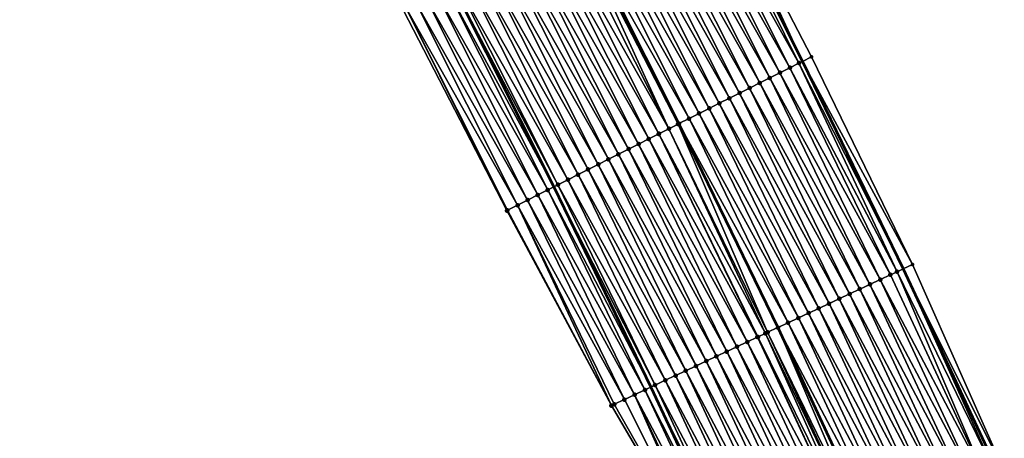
# Model space of a CAD drawing. Header units: feet. Extents: x 2017353 to 2024169, y 808050 to 818690.
# Tile 272 of 305: x 2023252 to 2023340, y 813294 to 813331. Entities that reach past the tile are written whole.
import ezdxf

# ---------------------------------------------------------------- set-up
doc = ezdxf.new("R2010")
doc.units = ezdxf.units.FT
doc.header["$MEASUREMENT"] = 0
for name, color, linetype, lineweight in [('EP_Travel Lane', 172, 'Continuous', 53), ('SB-Road Shots', 141, 'Continuous', 100), ('SB-Road X-Section', 40, 'Continuous', 13), ('STRIPING', 60, 'Continuous', 53)]:
    doc.layers.add(name, color=color, linetype=linetype, lineweight=lineweight)
doc.layers.add('I-77-MM15-17_SB-Surface-BORDER', color=7, linetype='Continuous')
doc.layers.add('I-77-MM15-17_SB-Surface-TIN', color=7, linetype='Continuous')

msp = doc.modelspace()

# ---------------------------------------------------------------- linework, layer by layer
at = {"layer": 'EP_Travel Lane'}
for points in [[(2023194.421320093, 813555.3463802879, 318.4628187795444), (2023204.926228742, 813538.3413243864, 319.1687769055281), (2023215.282699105, 813521.2431331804, 319.8780506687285), (2023225.639466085, 813504.1444522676, 320.570867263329), (2023236.072333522, 813486.3501624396, 321.2628985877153), (2023245.948912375, 813468.9706157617, 321.899223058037), (2023255.877018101, 813451.4877409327, 322.4517125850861), (2023265.601964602, 813434.0233073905, 323.0995910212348), (2023275.32635841, 813416.5598663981, 323.7814858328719), (2023284.996142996, 813398.7343607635, 324.4486668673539), (2023294.310590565, 813381.0468244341, 325.0806575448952), (2023303.782176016, 813363.0608933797, 325.6756898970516), (2023312.75653109, 813345.1961410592, 326.2347188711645), (2023321.727080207, 813327.3305454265, 326.8261094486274), (2023330.645212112, 813308.9822243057, 327.400423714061), (2023339.098520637, 813290.8643386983, 327.9331827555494)], [(2023172.605150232, 813541.5694023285, 316.789546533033), (2023183.240155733, 813524.6466224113, 317.5083899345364), (2023193.875144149, 813507.7238696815, 318.2281564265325), (2023204.510088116, 813490.8011876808, 318.950324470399), (2023214.519554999, 813474.0385810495, 319.6215915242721), (2023224.395998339, 813456.6592728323, 320.2667917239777), (2023234.23411146, 813439.3474132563, 320.8573212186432), (2023243.77939069, 813421.7814770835, 321.4731240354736), (2023253.323518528, 813404.2156502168, 322.1085871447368), (2023262.782014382, 813386.8548633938, 322.7273836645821), (2023272.360482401, 813369.3090435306, 323.3940357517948), (2023281.790622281, 813351.9644593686, 324.0317943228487), (2023290.761042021, 813334.0991214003, 324.6329661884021), (2023299.731297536, 813316.2341105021, 325.2465529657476), (2023308.326727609, 813298.5220692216, 325.8202696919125), (2023316.799522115, 813280.4137656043, 326.3695184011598)]]:
    msp.add_polyline3d(points, dxfattribs=at)
at = {"layer": 'I-77-MM15-17_SB-Surface-BORDER', "color": 3, "linetype": 'Continuous', "lineweight": -3}
for points in [[(2023194.975082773, 813555.6961595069, 318.5071512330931), (2023205.189514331, 813538.5075337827, 319.1876011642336), (2023216.363663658, 813521.9255594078, 319.9559401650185), (2023227.14517695, 813505.0951388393, 320.6821071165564), (2023237.925304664, 813487.4085238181, 321.4009052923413), (2023248.819575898, 813470.610404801, 322.117313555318), (2023257.663590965, 813452.4901330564, 322.5894861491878), (2023268.593012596, 813435.7017305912, 323.3364311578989), (2023277.667020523, 813417.8725349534, 323.946135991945), (2023286.990578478, 813399.801081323, 324.6073126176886), (2023295.189289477, 813381.516258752, 325.1360678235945), (2023303.901929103, 813363.1212285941, 325.6819302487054), (2023313.322156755, 813345.4811914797, 326.2663508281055), (2023322.535660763, 813327.7381463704, 326.8747219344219), (2023331.463154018, 813309.3654182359, 327.4530750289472), (2023339.589621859, 813291.094323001, 327.9617861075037)], [(2023314.964779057, 813279.5530789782, 326.2132212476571), (2023304.826834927, 813296.879440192, 325.4947947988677), (2023295.584083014, 813314.1388998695, 324.8570908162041), (2023286.391785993, 813331.8907367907, 324.1924437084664), (2023277.307402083, 813349.6979351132, 323.5634766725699), (2023268.470525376, 813367.2261032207, 323.0197145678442), (2023259.0826294, 813384.8757449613, 322.419388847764), (2023250.543173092, 813402.6569965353, 321.9285396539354), (2023240.801150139, 813420.1120523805, 321.2846650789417), (2023231.059458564, 813437.5665144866, 320.6204311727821), (2023220.365971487, 813454.3573939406, 319.9652684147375), (2023210.486504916, 813471.7348286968, 319.3157163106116), (2023201.429257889, 813488.8555674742, 318.7124100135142), (2023191.640980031, 813506.312825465, 318.0528373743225), (2023181.852581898, 813523.7702748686, 317.3997637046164), (2023171.551339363, 813540.9040270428, 316.7113860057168)]]:
    msp.add_polyline3d(points, dxfattribs=at)
at = {"layer": 'I-77-MM15-17_SB-Surface-TIN', "color": 128, "linetype": 'Continuous', "lineweight": -3}
for points in [[(2023321.414746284, 813327.1730996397, 326.8073316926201), (2023312.545967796, 813345.090026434, 326.2229433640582), (2023311.653023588, 813344.6398561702, 326.1679834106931)], [(2023312.545967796, 813345.090026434, 326.2229433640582), (2023321.727080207, 813327.3305454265, 326.8261094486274), (2023312.75653109, 813345.1961410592, 326.2347188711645)], [(2023321.414746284, 813327.1730996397, 326.8073316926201), (2023321.727080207, 813327.3305454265, 326.8261094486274), (2023312.545967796, 813345.090026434, 326.2229433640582)], [(2023313.322156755, 813345.4811914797, 326.2663508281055), (2023312.75653109, 813345.1961410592, 326.2347188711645), (2023321.727080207, 813327.3305454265, 326.8261094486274)], [(2023322.535660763, 813327.7381463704, 326.8747219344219), (2023313.322156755, 813345.4811914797, 326.2663508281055), (2023321.727080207, 813327.3305454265, 326.8261094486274)], [(2023319.730669, 813326.3239351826, 326.6990968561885), (2023310.760126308, 813344.1895924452, 326.1094762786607), (2023309.867208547, 813343.7393695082, 326.0525172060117)], [(2023320.62357906, 813326.7741734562, 326.7566378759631), (2023311.653023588, 813344.6398561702, 326.1679834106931), (2023310.760126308, 813344.1895924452, 326.1094762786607)], [(2023319.730669, 813326.3239351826, 326.6990968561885), (2023320.62357906, 813326.7741734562, 326.7566378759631), (2023310.760126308, 813344.1895924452, 326.1094762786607)], [(2023320.62357906, 813326.7741734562, 326.7566378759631), (2023321.414746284, 813327.1730996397, 326.8073316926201), (2023311.653023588, 813344.6398561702, 326.1679834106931)], [(2023317.944792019, 813325.42357188, 326.5883128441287), (2023308.974242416, 813343.2892429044, 325.9992143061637), (2023308.081233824, 813342.8392008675, 325.9491210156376)], [(2023318.837743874, 813325.8737269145, 326.6426946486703), (2023309.867208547, 813343.7393695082, 326.0525172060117), (2023308.974242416, 813343.2892429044, 325.9992143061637)], [(2023317.944792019, 813325.42357188, 326.5883128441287), (2023318.837743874, 813325.8737269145, 326.6426946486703), (2023308.974242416, 813343.2892429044, 325.9992143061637)], [(2023318.837743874, 813325.8737269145, 326.6426946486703), (2023319.730669, 813326.3239351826, 326.6990968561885), (2023309.867208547, 813343.7393695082, 326.0525172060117)], [(2023316.158798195, 813324.5234412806, 326.4863607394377), (2023307.188196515, 813342.3892160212, 325.9011983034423), (2023306.295188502, 813341.9391728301, 325.8510612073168)], [(2023317.051808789, 813324.9734793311, 326.5363025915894), (2023308.081233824, 813342.8392008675, 325.9491210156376), (2023307.188196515, 813342.3892160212, 325.9011983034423)], [(2023316.158798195, 813324.5234412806, 326.4863607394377), (2023317.051808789, 813324.9734793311, 326.5363025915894), (2023307.188196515, 813342.3892160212, 325.9011983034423)], [(2023317.051808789, 813324.9734793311, 326.5363025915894), (2023317.944792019, 813325.42357188, 326.5883128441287), (2023308.081233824, 813342.8392008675, 325.9491210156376)], [(2023314.372819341, 813323.6232808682, 326.3832771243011), (2023305.402212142, 813341.4890666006, 325.798531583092), (2023304.509315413, 813341.0388017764, 325.7399827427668)], [(2023315.265798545, 813324.0733814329, 326.4355916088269), (2023306.295188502, 813341.9391728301, 325.8510612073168), (2023305.402212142, 813341.4890666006, 325.798531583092)], [(2023314.372819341, 813323.6232808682, 326.3832771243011), (2023315.265798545, 813324.0733814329, 326.4355916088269), (2023305.402212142, 813341.4890666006, 325.798531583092)], [(2023315.265798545, 813324.0733814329, 326.4355916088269), (2023316.158798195, 813324.5234412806, 326.4863607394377), (2023306.295188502, 813341.9391728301, 325.8510612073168)], [(2023312.586880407, 813322.7230409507, 326.2771760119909), (2023303.616436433, 813340.5885016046, 325.6800923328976), (2023302.723509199, 813340.1382975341, 325.6238492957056)], [(2023313.479850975, 813323.1731587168, 326.3301433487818), (2023304.509315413, 813341.0388017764, 325.7399827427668), (2023303.616436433, 813340.5885016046, 325.6800923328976)], [(2023312.586880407, 813322.7230409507, 326.2771760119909), (2023313.479850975, 813323.1731587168, 326.3301433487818), (2023303.616436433, 813340.5885016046, 325.6800923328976)], [(2023313.479850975, 813323.1731587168, 326.3301433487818), (2023314.372819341, 813323.6232808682, 326.3832771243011), (2023304.509315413, 813341.0388017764, 325.7399827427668)], [(2023309.908328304, 813321.3719714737, 326.0910925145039), (2023301.573060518, 813339.5579627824, 325.5425588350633), (2023300.937910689, 813339.2373796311, 325.4920159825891)], [(2023310.725447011, 813321.7843714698, 326.1552230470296), (2023301.821426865, 813339.6832882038, 325.5612898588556), (2023301.573060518, 813339.5579627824, 325.5425588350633)], [(2023309.908328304, 813321.3719714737, 326.0910925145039), (2023310.725447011, 813321.7843714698, 326.1552230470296), (2023301.573060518, 813339.5579627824, 325.5425588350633)], [(2023310.801076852, 813321.8225314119, 326.1608418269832), (2023301.830656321, 813339.6879453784, 325.5619859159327), (2023301.821426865, 813339.6832882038, 325.5612898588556)], [(2023310.801076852, 813321.8225314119, 326.1608418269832), (2023301.821426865, 813339.6832882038, 325.5612898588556), (2023310.791877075, 813321.817889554, 326.1601583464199)], [(2023310.725447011, 813321.7843714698, 326.1552230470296), (2023310.791877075, 813321.817889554, 326.1601583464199), (2023301.821426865, 813339.6832882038, 325.5612898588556)], [(2023311.693930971, 813322.2728810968, 326.2226112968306), (2023302.723509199, 813340.1382975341, 325.6238492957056), (2023301.830656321, 813339.6879453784, 325.5619859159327)], [(2023310.801076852, 813321.8225314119, 326.1608418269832), (2023311.693930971, 813322.2728810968, 326.2226112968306), (2023301.830656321, 813339.6879453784, 325.5619859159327)], [(2023311.693930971, 813322.2728810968, 326.2226112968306), (2023312.586880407, 813322.7230409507, 326.2771760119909), (2023302.723509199, 813340.1382975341, 325.6238492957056)], [(2023309.015637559, 813320.9212964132, 326.0169739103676), (2023300.045232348, 813338.7866798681, 325.4169596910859), (2023299.152617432, 813338.3358537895, 325.3371092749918)], [(2023309.026649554, 813320.9268568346, 326.0179189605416), (2023300.061760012, 813338.7950263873, 325.4184085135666), (2023300.045232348, 813338.7866798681, 325.4169596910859)], [(2023309.015637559, 813320.9212964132, 326.0169739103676), (2023309.026649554, 813320.9268568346, 326.0179189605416), (2023300.045232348, 813338.7866798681, 325.4169596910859)], [(2023309.908328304, 813321.3719714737, 326.0910925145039), (2023300.937910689, 813339.2373796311, 325.4920159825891), (2023300.061760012, 813338.7950263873, 325.4184085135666)], [(2023309.026649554, 813320.9268568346, 326.0179189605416), (2023309.908328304, 813321.3719714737, 326.0910925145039), (2023300.061760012, 813338.7950263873, 325.4184085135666)], [(2023307.230349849, 813320.0197595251, 325.8616482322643), (2023298.259997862, 813337.8850369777, 325.2576105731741), (2023297.367299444, 813337.4343772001, 325.1840718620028)], [(2023308.122994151, 813320.4705270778, 325.9392772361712), (2023299.152617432, 813338.3358537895, 325.3371092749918), (2023298.259997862, 813337.8850369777, 325.2576105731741)], [(2023307.230349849, 813320.0197595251, 325.8616482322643), (2023308.122994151, 813320.4705270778, 325.9392772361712), (2023298.259997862, 813337.8850369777, 325.2576105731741)], [(2023308.122994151, 813320.4705270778, 325.9392772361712), (2023309.015637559, 813320.9212964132, 326.0169739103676), (2023299.152617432, 813338.3358537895, 325.3371092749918)], [(2023305.444883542, 813319.1185783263, 325.719822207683), (2023296.474549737, 813336.98381957, 325.1144100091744), (2023295.581792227, 813336.5332774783, 325.0453378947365)], [(2023306.337656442, 813319.5690897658, 325.7877308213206), (2023297.367299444, 813337.4343772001, 325.1840718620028), (2023296.474549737, 813336.98381957, 325.1144100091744)], [(2023305.444883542, 813319.1185783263, 325.719822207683), (2023306.337656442, 813319.5690897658, 325.7877308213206), (2023296.474549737, 813336.98381957, 325.1144100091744)], [(2023306.337656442, 813319.5690897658, 325.7877308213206), (2023307.230349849, 813320.0197595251, 325.8616482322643), (2023297.367299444, 813337.4343772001, 325.1840718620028)], [(2023303.659341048, 813318.2175488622, 325.5837550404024), (2023294.689047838, 813336.0827092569, 324.9752740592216), (2023293.796312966, 813335.6321220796, 324.9044907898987)], [(2023304.552092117, 813318.6681037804, 325.6533138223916), (2023295.581792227, 813336.5332774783, 325.0453378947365), (2023294.689047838, 813336.0827092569, 324.9752740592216)], [(2023303.659341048, 813318.2175488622, 325.5837550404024), (2023304.552092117, 813318.6681037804, 325.6533138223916), (2023294.689047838, 813336.0827092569, 324.9752740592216)], [(2023304.552092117, 813318.6681037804, 325.6533138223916), (2023305.444883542, 813319.1185783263, 325.719822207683), (2023295.581792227, 813336.5332774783, 325.0453378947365)], [(2023301.873935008, 813317.3162476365, 325.4373735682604), (2023292.903603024, 813335.1814852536, 324.8318231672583), (2023292.010982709, 813334.7306699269, 324.7523808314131)], [(2023302.766616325, 813317.7669414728, 325.5122047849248), (2023293.796312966, 813335.6321220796, 324.9044907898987), (2023292.903603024, 813335.1814852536, 324.8318231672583)], [(2023301.873935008, 813317.3162476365, 325.4373735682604), (2023302.766616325, 813317.7669414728, 325.5122047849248), (2023292.903603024, 813335.1814852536, 324.8318231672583)], [(2023302.766616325, 813317.7669414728, 325.5122047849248), (2023303.659341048, 813318.2175488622, 325.5837550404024), (2023293.796312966, 813335.6321220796, 324.9044907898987)], [(2023300.088682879, 813316.4146398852, 325.279358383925), (2023291.118430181, 813334.2797195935, 324.6678145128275), (2023290.761042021, 813334.0991214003, 324.6329661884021)], [(2023300.981292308, 813316.8654768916, 325.3596234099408), (2023292.010982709, 813334.7306699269, 324.7523808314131), (2023291.118430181, 813334.2797195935, 324.6678145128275)], [(2023300.088682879, 813316.4146398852, 325.279358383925), (2023300.981292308, 813316.8654768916, 325.3596234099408), (2023291.118430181, 813334.2797195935, 324.6678145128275)], [(2023300.981292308, 813316.8654768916, 325.3596234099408), (2023301.873935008, 813317.3162476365, 325.4373735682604), (2023292.010982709, 813334.7306699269, 324.7523808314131)], [(2023298.303509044, 813315.5128762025, 325.1154250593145), (2023289.33338316, 813333.3777033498, 324.4942953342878), (2023288.440862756, 813332.926689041, 324.4073009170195)], [(2023299.196095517, 813315.9637589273, 325.1974252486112), (2023290.225910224, 813333.828704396, 324.5807863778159), (2023289.33338316, 813333.3777033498, 324.4942953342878)], [(2023298.303509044, 813315.5128762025, 325.1154250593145), (2023299.196095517, 813315.9637589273, 325.1974252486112), (2023289.33338316, 813333.3777033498, 324.4942953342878)], [(2023290.225910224, 813333.828704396, 324.5807863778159), (2023299.731297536, 813316.2341105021, 325.2465529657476), (2023290.761042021, 813334.0991214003, 324.6329661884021)], [(2023299.196095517, 813315.9637589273, 325.1974252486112), (2023299.731297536, 813316.2341105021, 325.2465529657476), (2023290.225910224, 813333.828704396, 324.5807863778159)], [(2023300.088682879, 813316.4146398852, 325.279358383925), (2023290.761042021, 813334.0991214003, 324.6329661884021), (2023299.731297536, 813316.2341105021, 325.2465529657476)], [(2023297.410931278, 813315.0619761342, 325.0327666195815), (2023288.440862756, 813332.926689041, 324.4073009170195), (2023287.548391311, 813332.4755772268, 324.3166058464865)], [(2023297.410931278, 813315.0619761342, 325.0327666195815), (2023298.303509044, 813315.5128762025, 325.1154250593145), (2023288.440862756, 813332.926689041, 324.4073009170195)], [(2023295.584083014, 813314.1388998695, 324.8570908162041), (2023286.655987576, 813332.0243305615, 324.2207926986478), (2023286.391785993, 813331.8907367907, 324.1924437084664)], [(2023296.518378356, 813314.6110265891, 324.9482303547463), (2023287.548391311, 813332.4755772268, 324.3166058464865), (2023286.655987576, 813332.0243305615, 324.2207926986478)], [(2023295.625858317, 813314.1600115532, 324.8612085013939), (2023286.655987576, 813332.0243305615, 324.2207926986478), (2023295.584083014, 813314.1388998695, 324.8570908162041)], [(2023295.625858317, 813314.1600115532, 324.8612085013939), (2023296.518378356, 813314.6110265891, 324.9482303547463), (2023286.655987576, 813332.0243305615, 324.2207926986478)], [(2023296.518378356, 813314.6110265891, 324.9482303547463), (2023297.410931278, 813315.0619761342, 325.0327666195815), (2023287.548391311, 813332.4755772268, 324.3166058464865)], [(2023321.414746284, 813327.1730996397, 326.8073316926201), (2023330.645212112, 813308.9822243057, 327.400423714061), (2023321.727080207, 813327.3305454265, 326.8261094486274)], [(2023331.463154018, 813309.3654182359, 327.4530750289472), (2023322.535660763, 813327.7381463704, 326.8747219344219), (2023321.727080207, 813327.3305454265, 326.8261094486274)], [(2023331.463154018, 813309.3654182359, 327.4530750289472), (2023321.727080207, 813327.3305454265, 326.8261094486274), (2023330.645212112, 813308.9822243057, 327.400423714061)], [(2023329.515901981, 813308.4531345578, 327.3269120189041), (2023320.62357906, 813326.7741734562, 326.7566378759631), (2023319.730669, 813326.3239351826, 326.6990968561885)], [(2023330.095258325, 813308.7245789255, 327.3650229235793), (2023321.414746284, 813327.1730996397, 326.8073316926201), (2023320.62357906, 813326.7741734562, 326.7566378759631)], [(2023329.515901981, 813308.4531345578, 327.3269120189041), (2023330.095258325, 813308.7245789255, 327.3650229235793), (2023320.62357906, 813326.7741734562, 326.7566378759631)], [(2023330.095258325, 813308.7245789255, 327.3650229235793), (2023330.645212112, 813308.9822243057, 327.400423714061), (2023321.414746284, 813327.1730996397, 326.8073316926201)], [(2023327.704810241, 813307.6046318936, 327.2092409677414), (2023318.837743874, 813325.8737269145, 326.6426946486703), (2023317.944792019, 813325.42357188, 326.5883128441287)], [(2023328.610375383, 813308.0288419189, 327.2663854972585), (2023319.730669, 813326.3239351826, 326.6990968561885), (2023318.837743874, 813325.8737269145, 326.6426946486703)], [(2023327.704810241, 813307.6046318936, 327.2092409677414), (2023328.610375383, 813308.0288419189, 327.2663854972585), (2023318.837743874, 813325.8737269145, 326.6426946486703)], [(2023328.610375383, 813308.0288419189, 327.2663854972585), (2023329.515901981, 813308.4531345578, 327.3269120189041), (2023319.730669, 813326.3239351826, 326.6990968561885)], [(2023325.893537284, 813306.7565176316, 327.1074700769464), (2023317.051808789, 813324.9734793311, 326.5363025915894), (2023316.158798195, 813324.5234412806, 326.4863607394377)], [(2023326.799188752, 813307.1805426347, 327.1570402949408), (2023317.944792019, 813325.42357188, 326.5883128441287), (2023317.051808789, 813324.9734793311, 326.5363025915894)], [(2023325.893537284, 813306.7565176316, 327.1074700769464), (2023326.799188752, 813307.1805426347, 327.1570402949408), (2023317.051808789, 813324.9734793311, 326.5363025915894)], [(2023326.799188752, 813307.1805426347, 327.1570402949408), (2023327.704810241, 813307.6046318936, 327.2092409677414), (2023317.944792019, 813325.42357188, 326.5883128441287)], [(2023324.082302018, 813305.9083225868, 327.0023921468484), (2023315.265798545, 813324.0733814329, 326.4355916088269), (2023314.372819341, 813323.6232808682, 326.3832771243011)], [(2023324.987916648, 813306.3324265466, 327.0551946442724), (2023316.158798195, 813324.5234412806, 326.4863607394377), (2023315.265798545, 813324.0733814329, 326.4355916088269)], [(2023324.082302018, 813305.9083225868, 327.0023921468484), (2023324.987916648, 813306.3324265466, 327.0551946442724), (2023315.265798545, 813324.0733814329, 326.4355916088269)], [(2023324.987916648, 813306.3324265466, 327.0551946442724), (2023325.893537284, 813306.7565176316, 327.1074700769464), (2023316.158798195, 813324.5234412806, 326.4863607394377)], [(2023322.271080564, 813305.0600979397, 326.8961023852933), (2023313.479850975, 813323.1731587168, 326.3301433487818), (2023312.586880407, 813322.7230409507, 326.2771760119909)], [(2023323.176679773, 813305.4842349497, 326.9502578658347), (2023314.372819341, 813323.6232808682, 326.3832771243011), (2023313.479850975, 813323.1731587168, 326.3301433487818)], [(2023322.271080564, 813305.0600979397, 326.8961023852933), (2023323.176679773, 813305.4842349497, 326.9502578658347), (2023313.479850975, 813323.1731587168, 326.3301433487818)], [(2023323.176679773, 813305.4842349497, 326.9502578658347), (2023324.082302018, 813305.9083225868, 327.0023921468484), (2023314.372819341, 813323.6232808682, 326.3832771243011)], [(2023320.459946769, 813304.2116854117, 326.7821212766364), (2023311.693930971, 813322.2728810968, 326.2226112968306), (2023310.801076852, 813321.8225314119, 326.1608418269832)], [(2023321.365522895, 813304.6358718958, 326.8383020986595), (2023312.586880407, 813322.7230409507, 326.2771760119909), (2023311.693930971, 813322.2728810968, 326.2226112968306)], [(2023320.459946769, 813304.2116854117, 326.7821212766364), (2023321.365522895, 813304.6358718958, 326.8383020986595), (2023311.693930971, 813322.2728810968, 326.2226112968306)], [(2023321.365522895, 813304.6358718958, 326.8383020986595), (2023322.271080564, 813305.0600979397, 326.8961023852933), (2023312.586880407, 813322.7230409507, 326.2771760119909)], [(2023318.447769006, 813303.2690768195, 326.6548667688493), (2023309.908328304, 813321.3719714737, 326.0910925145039), (2023309.026649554, 813320.9268568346, 326.0179189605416)], [(2023318.648797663, 813303.3633057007, 326.6694836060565), (2023310.725447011, 813321.7843714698, 326.1552230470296), (2023309.908328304, 813321.3719714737, 326.0910925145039)], [(2023318.447769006, 813303.2690768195, 326.6548667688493), (2023318.648797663, 813303.3633057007, 326.6694836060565), (2023309.908328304, 813321.3719714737, 326.0910925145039)], [(2023310.725447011, 813321.7843714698, 326.1552230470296), (2023319.545183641, 813303.7832803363, 326.7282196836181), (2023310.791877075, 813321.817889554, 326.1601583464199)], [(2023318.648797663, 813303.3633057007, 326.6694836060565), (2023319.545183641, 813303.7832803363, 326.7282196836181), (2023310.725447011, 813321.7843714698, 326.1552230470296)], [(2023319.55433783, 813303.7875692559, 326.7288195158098), (2023310.801076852, 813321.8225314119, 326.1608418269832), (2023310.791877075, 813321.817889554, 326.1601583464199)], [(2023319.55433783, 813303.7875692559, 326.7288195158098), (2023310.791877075, 813321.817889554, 326.1601583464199), (2023319.545183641, 813303.7832803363, 326.7282196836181)], [(2023319.55433783, 813303.7875692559, 326.7288195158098), (2023320.459946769, 813304.2116854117, 326.7821212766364), (2023310.801076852, 813321.8225314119, 326.1608418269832)], [(2023316.838034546, 813302.5140987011, 326.5229789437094), (2023308.122994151, 813320.4705270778, 325.9392772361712), (2023307.230349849, 813320.0197595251, 325.8616482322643)], [(2023317.743376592, 813302.9387868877, 326.5996981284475), (2023309.015637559, 813320.9212964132, 326.0169739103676), (2023308.122994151, 813320.4705270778, 325.9392772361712)], [(2023316.838034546, 813302.5140987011, 326.5229789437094), (2023317.743376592, 813302.9387868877, 326.5996981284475), (2023308.122994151, 813320.4705270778, 325.9392772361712)], [(2023317.787508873, 813302.9594856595, 326.6033268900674), (2023309.026649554, 813320.9268568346, 326.0179189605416), (2023309.015637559, 813320.9212964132, 326.0169739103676)], [(2023317.743376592, 813302.9387868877, 326.5996981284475), (2023317.787508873, 813302.9594856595, 326.6033268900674), (2023309.015637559, 813320.9212964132, 326.0169739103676)], [(2023317.787508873, 813302.9594856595, 326.6033268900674), (2023318.447769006, 813303.2690768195, 326.6548667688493), (2023309.026649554, 813320.9268568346, 326.0179189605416)], [(2023315.02730943, 813301.6648102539, 326.3731400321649), (2023306.337656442, 813319.5690897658, 325.7877308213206), (2023305.444883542, 813319.1185783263, 325.719822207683)], [(2023315.932688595, 813302.0894188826, 326.4466023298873), (2023307.230349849, 813320.0197595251, 325.8616482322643), (2023306.337656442, 813319.5690897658, 325.7877308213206)], [(2023315.02730943, 813301.6648102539, 326.3731400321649), (2023315.932688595, 813302.0894188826, 326.4466023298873), (2023306.337656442, 813319.5690897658, 325.7877308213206)], [(2023315.932688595, 813302.0894188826, 326.4466023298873), (2023316.838034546, 813302.5140987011, 326.5229789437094), (2023307.230349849, 813320.0197595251, 325.8616482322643)], [(2023313.216493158, 813300.8157171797, 326.2312991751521), (2023304.552092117, 813318.6681037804, 325.6533138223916), (2023303.659341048, 813318.2175488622, 325.5837550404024)], [(2023314.121904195, 813301.2402574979, 326.3019650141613), (2023305.444883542, 813319.1185783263, 325.719822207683), (2023304.552092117, 813318.6681037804, 325.6533138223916)], [(2023313.216493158, 813300.8157171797, 326.2312991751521), (2023314.121904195, 813301.2402574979, 326.3019650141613), (2023304.552092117, 813318.6681037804, 325.6533138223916)], [(2023314.121904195, 813301.2402574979, 326.3019650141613), (2023315.02730943, 813301.6648102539, 326.3731400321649), (2023305.444883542, 813319.1185783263, 325.719822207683)], [(2023311.405675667, 813299.9666267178, 326.0895652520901), (2023302.766616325, 813317.7669414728, 325.5122047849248), (2023301.873935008, 813317.3162476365, 325.4373735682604)], [(2023312.311078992, 813300.3911835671, 326.1609078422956), (2023303.659341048, 813318.2175488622, 325.5837550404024), (2023302.766616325, 813317.7669414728, 325.5122047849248)], [(2023311.405675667, 813299.9666267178, 326.0895652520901), (2023312.311078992, 813300.3911835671, 326.1609078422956), (2023302.766616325, 813317.7669414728, 325.5122047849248)], [(2023312.311078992, 813300.3911835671, 326.1609078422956), (2023313.216493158, 813300.8157171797, 326.2312991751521), (2023303.659341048, 813318.2175488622, 325.5837550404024)], [(2023309.595002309, 813299.117227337, 325.9351850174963), (2023300.981292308, 813316.8654768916, 325.3596234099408), (2023300.088682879, 813316.4146398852, 325.279358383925)], [(2023310.500321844, 813299.5419637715, 326.0138793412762), (2023301.873935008, 813317.3162476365, 325.4373735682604), (2023300.981292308, 813316.8654768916, 325.3596234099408)], [(2023309.595002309, 813299.117227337, 325.9351850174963), (2023310.500321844, 813299.5419637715, 326.0138793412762), (2023300.981292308, 813316.8654768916, 325.3596234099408)], [(2023310.500321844, 813299.5419637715, 326.0138793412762), (2023311.405675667, 813299.9666267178, 326.0895652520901), (2023301.873935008, 813317.3162476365, 325.4373735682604)], [(2023307.784448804, 813298.2675710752, 325.7702887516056), (2023299.196095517, 813315.9637589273, 325.1974252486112), (2023298.303509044, 813315.5128762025, 325.1154250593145)], [(2023299.196095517, 813315.9637589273, 325.1974252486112), (2023308.326727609, 813298.5220692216, 325.8202696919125), (2023299.731297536, 813316.2341105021, 325.2465529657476)], [(2023307.784448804, 813298.2675710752, 325.7702887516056), (2023308.326727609, 813298.5220692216, 325.8202696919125), (2023299.196095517, 813315.9637589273, 325.1974252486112)], [(2023308.689714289, 813298.6924233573, 325.8537255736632), (2023300.088682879, 813316.4146398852, 325.279358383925), (2023299.731297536, 813316.2341105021, 325.2465529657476)], [(2023308.689714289, 813298.6924233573, 325.8537255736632), (2023299.731297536, 813316.2341105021, 325.2465529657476), (2023308.326727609, 813298.5220692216, 325.8202696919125)], [(2023308.689714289, 813298.6924233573, 325.8537255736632), (2023309.595002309, 813299.117227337, 325.9351850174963), (2023300.088682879, 813316.4146398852, 325.279358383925)], [(2023306.879190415, 813297.8427035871, 325.6862294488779), (2023298.303509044, 813315.5128762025, 325.1154250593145), (2023297.410931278, 813315.0619761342, 325.0327666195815)], [(2023306.879190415, 813297.8427035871, 325.6862294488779), (2023307.784448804, 813298.2675710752, 325.7702887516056), (2023298.303509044, 813315.5128762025, 325.1154250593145)], [(2023304.826834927, 813296.879440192, 325.4947947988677), (2023296.518378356, 813314.6110265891, 324.9482303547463), (2023295.625858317, 813314.1600115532, 324.8612085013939)], [(2023305.97393208, 813297.4178359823, 325.6021653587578), (2023297.410931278, 813315.0619761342, 325.0327666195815), (2023296.518378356, 813314.6110265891, 324.9482303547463)], [(2023305.068681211, 813296.9929523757, 325.5174461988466), (2023296.518378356, 813314.6110265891, 324.9482303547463), (2023304.826834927, 813296.879440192, 325.4947947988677)], [(2023305.068681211, 813296.9929523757, 325.5174461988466), (2023305.97393208, 813297.4178359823, 325.6021653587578), (2023296.518378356, 813314.6110265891, 324.9482303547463)], [(2023305.97393208, 813297.4178359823, 325.6021653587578), (2023306.879190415, 813297.8427035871, 325.6862294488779), (2023297.410931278, 813315.0619761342, 325.0327666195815)], [(2023304.826834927, 813296.879440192, 325.4947947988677), (2023295.625858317, 813314.1600115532, 324.8612085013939), (2023295.584083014, 813314.1388998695, 324.8570908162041)], [(2023338.874711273, 813290.759528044, 327.9201473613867), (2023330.645212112, 813308.9822243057, 327.400423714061), (2023330.095258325, 813308.7245789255, 327.3650229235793)], [(2023339.589621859, 813291.094323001, 327.9617861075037), (2023331.463154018, 813309.3654182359, 327.4530750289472), (2023330.645212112, 813308.9822243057, 327.400423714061)], [(2023339.589621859, 813291.094323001, 327.9617861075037), (2023330.645212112, 813308.9822243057, 327.400423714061), (2023339.098520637, 813290.8643386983, 327.9331827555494)], [(2023338.874711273, 813290.759528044, 327.9201473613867), (2023339.098520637, 813290.8643386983, 327.9331827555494), (2023330.645212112, 813308.9822243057, 327.400423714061)], [(2023337.969141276, 813290.3353284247, 327.86342894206), (2023329.515901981, 813308.4531345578, 327.3269120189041), (2023328.610375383, 813308.0288419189, 327.2663854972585)], [(2023337.969141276, 813290.3353284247, 327.86342894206), (2023330.095258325, 813308.7245789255, 327.3650229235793), (2023329.515901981, 813308.4531345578, 327.3269120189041)], [(2023337.969141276, 813290.3353284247, 327.86342894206), (2023338.874711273, 813290.759528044, 327.9201473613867), (2023330.095258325, 813308.7245789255, 327.3650229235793)], [(2023336.158052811, 813289.4868187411, 327.7454707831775), (2023327.704810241, 813307.6046318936, 327.2092409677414), (2023326.799188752, 813307.1805426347, 327.1570402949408)], [(2023337.063598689, 813289.9110700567, 327.8043055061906), (2023328.610375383, 813308.0288419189, 327.2663854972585), (2023327.704810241, 813307.6046318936, 327.2092409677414)], [(2023336.158052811, 813289.4868187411, 327.7454707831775), (2023337.063598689, 813289.9110700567, 327.8043055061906), (2023327.704810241, 813307.6046318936, 327.2092409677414)], [(2023337.063598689, 813289.9110700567, 327.8043055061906), (2023337.969141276, 813290.3353284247, 327.86342894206), (2023328.610375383, 813308.0288419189, 327.2663854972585)], [(2023334.346861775, 813288.6385288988, 327.6365123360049), (2023325.893537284, 813306.7565176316, 327.1074700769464), (2023324.987916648, 813306.3324265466, 327.0551946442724)], [(2023335.252476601, 813289.0626324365, 327.6892974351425), (2023326.799188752, 813307.1805426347, 327.1570402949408), (2023325.893537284, 813306.7565176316, 327.1074700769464)], [(2023334.346861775, 813288.6385288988, 327.6365123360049), (2023335.252476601, 813289.0626324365, 327.6892974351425), (2023325.893537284, 813306.7565176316, 327.1074700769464)], [(2023335.252476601, 813289.0626324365, 327.6892974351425), (2023336.158052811, 813289.4868187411, 327.7454707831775), (2023326.799188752, 813307.1805426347, 327.1570402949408)], [(2023332.535578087, 813287.790437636, 327.5356832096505), (2023324.082302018, 813305.9083225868, 327.0023921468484), (2023323.176679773, 813305.4842349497, 326.9502578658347)], [(2023333.441218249, 813288.2144868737, 327.5862454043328), (2023324.987916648, 813306.3324265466, 327.0551946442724), (2023324.082302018, 813305.9083225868, 327.0023921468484)], [(2023332.535578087, 813287.790437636, 327.5356832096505), (2023333.441218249, 813288.2144868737, 327.5862454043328), (2023324.082302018, 813305.9083225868, 327.0023921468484)], [(2023333.441218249, 813288.2144868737, 327.5862454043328), (2023334.346861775, 813288.6385288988, 327.6365123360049), (2023324.987916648, 813306.3324265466, 327.0551946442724)], [(2023329.818702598, 813286.5181934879, 327.3800488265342), (2023321.365522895, 813304.6358718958, 326.8383020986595), (2023320.459946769, 813304.2116854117, 326.7821212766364)], [(2023330.724326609, 813286.9422773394, 327.4320280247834), (2023322.271080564, 813305.0600979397, 326.8961023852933), (2023321.365522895, 813304.6358718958, 326.8383020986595)], [(2023329.818702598, 813286.5181934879, 327.3800488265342), (2023330.724326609, 813286.9422773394, 327.4320280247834), (2023321.365522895, 813304.6358718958, 326.8383020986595)], [(2023331.629953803, 813287.36635437, 327.483727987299), (2023323.176679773, 813305.4842349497, 326.9502578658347), (2023322.271080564, 813305.0600979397, 326.8961023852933)], [(2023330.724326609, 813286.9422773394, 327.4320280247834), (2023331.629953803, 813287.36635437, 327.483727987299), (2023322.271080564, 813305.0600979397, 326.8961023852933)], [(2023331.629953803, 813287.36635437, 327.483727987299), (2023332.535578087, 813287.790437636, 327.5356832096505), (2023323.176679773, 813305.4842349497, 326.9502578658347)], [(2023327.404006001, 813285.3870882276, 327.2294922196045), (2023319.545183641, 813303.7832803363, 326.7282196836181), (2023318.648797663, 813303.3633057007, 326.6694836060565)], [(2023328.007525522, 813285.6698737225, 327.2698654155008), (2023319.55433783, 813303.7875692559, 326.7288195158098), (2023319.545183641, 813303.7832803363, 326.7282196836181)], [(2023328.007525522, 813285.6698737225, 327.2698654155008), (2023319.545183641, 813303.7832803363, 326.7282196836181), (2023327.998397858, 813285.6655968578, 327.2692548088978)], [(2023327.404006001, 813285.3870882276, 327.2294922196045), (2023327.998397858, 813285.6655968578, 327.2692548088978), (2023319.545183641, 813303.7832803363, 326.7282196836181)], [(2023328.913102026, 813286.0940593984, 327.3260130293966), (2023320.459946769, 813304.2116854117, 326.7821212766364), (2023319.55433783, 813303.7875692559, 326.7288195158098)], [(2023328.007525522, 813285.6698737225, 327.2698654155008), (2023328.913102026, 813286.0940593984, 327.3260130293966), (2023319.55433783, 813303.7875692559, 326.7288195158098)], [(2023328.913102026, 813286.0940593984, 327.3260130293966), (2023329.818702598, 813286.5181934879, 327.3800488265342), (2023320.459946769, 813304.2116854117, 326.7821212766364)], [(2023326.19658319, 813284.8210508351, 327.1390855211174), (2023317.743376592, 813302.9387868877, 326.5996981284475), (2023316.838034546, 813302.5140987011, 326.5229789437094)], [(2023326.19658319, 813284.8210508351, 327.1390855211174), (2023317.787508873, 813302.9594856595, 326.6033268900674), (2023317.743376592, 813302.9387868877, 326.5996981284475)], [(2023326.630568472, 813285.0245443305, 327.1729946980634), (2023318.447769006, 813303.2690768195, 326.6548667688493), (2023317.787508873, 813302.9594856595, 326.6033268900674)], [(2023326.19658319, 813284.8210508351, 327.1390855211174), (2023326.630568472, 813285.0245443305, 327.1729946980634), (2023317.787508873, 813302.9594856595, 326.6033268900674)], [(2023327.102014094, 813285.2455485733, 327.2080081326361), (2023318.648797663, 813303.3633057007, 326.6694836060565), (2023318.447769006, 813303.2690768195, 326.6548667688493)], [(2023326.630568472, 813285.0245443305, 327.1729946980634), (2023327.102014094, 813285.2455485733, 327.2080081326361), (2023318.447769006, 813303.2690768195, 326.6548667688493)], [(2023327.102014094, 813285.2455485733, 327.2080081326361), (2023327.404006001, 813285.3870882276, 327.2294922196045), (2023318.648797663, 813303.3633057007, 326.6694836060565)], [(2023324.385836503, 813283.9718086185, 326.9911394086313), (2023315.932688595, 813302.0894188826, 326.4466023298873), (2023315.02730943, 813301.6648102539, 326.3731400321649)], [(2023325.291196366, 813284.3964586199, 327.0662952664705), (2023316.838034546, 813302.5140987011, 326.5229789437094), (2023315.932688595, 813302.0894188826, 326.4466023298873)], [(2023324.385836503, 813283.9718086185, 326.9911394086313), (2023325.291196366, 813284.3964586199, 327.0662952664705), (2023315.932688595, 813302.0894188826, 326.4466023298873)], [(2023325.291196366, 813284.3964586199, 327.0662952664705), (2023326.19658319, 813284.8210508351, 327.1390855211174), (2023316.838034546, 813302.5140987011, 326.5229789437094)], [(2023322.575051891, 813283.1226476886, 326.8465209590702), (2023314.121904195, 813301.2402574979, 326.3019650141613), (2023313.216493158, 813300.8157171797, 326.2312991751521)], [(2023323.480461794, 813283.5471904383, 326.9172862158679), (2023315.02730943, 813301.6648102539, 326.3731400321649), (2023314.121904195, 813301.2402574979, 326.3019650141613)], [(2023322.575051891, 813283.1226476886, 326.8465209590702), (2023323.480461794, 813283.5471904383, 326.9172862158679), (2023314.121904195, 813301.2402574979, 326.3019650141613)], [(2023323.480461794, 813283.5471904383, 326.9172862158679), (2023324.385836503, 813283.9718086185, 326.9911394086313), (2023315.02730943, 813301.6648102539, 326.3731400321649)], [(2023320.764246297, 813282.2735317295, 326.7037434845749), (2023312.311078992, 813300.3911835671, 326.1609078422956), (2023311.405675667, 813299.9666267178, 326.0895652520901)], [(2023321.669640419, 813282.6981083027, 326.7758933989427), (2023313.216493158, 813300.8157171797, 326.2312991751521), (2023312.311078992, 813300.3911835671, 326.1609078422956)], [(2023320.764246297, 813282.2735317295, 326.7037434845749), (2023321.669640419, 813282.6981083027, 326.7758933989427), (2023312.311078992, 813300.3911835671, 326.1609078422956)], [(2023321.669640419, 813282.6981083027, 326.7758933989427), (2023322.575051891, 813283.1226476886, 326.8465209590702), (2023313.216493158, 813300.8157171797, 326.2312991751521)], [(2023318.953522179, 813281.4242411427, 326.5538172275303), (2023310.500321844, 813299.5419637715, 326.0138793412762), (2023309.595002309, 813299.117227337, 325.9351850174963)], [(2023319.858872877, 813281.8489107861, 326.6297771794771), (2023311.405675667, 813299.9666267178, 326.0895652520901), (2023310.500321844, 813299.5419637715, 326.0138793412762)], [(2023318.953522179, 813281.4242411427, 326.5538172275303), (2023319.858872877, 813281.8489107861, 326.6297771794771), (2023310.500321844, 813299.5419637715, 326.0138793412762)], [(2023319.858872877, 813281.8489107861, 326.6297771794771), (2023320.764246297, 813282.2735317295, 326.7037434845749), (2023311.405675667, 813299.9666267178, 326.0895652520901)], [(2023307.784448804, 813298.2675710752, 325.7702887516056), (2023316.799522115, 813280.4137656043, 326.3695184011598), (2023308.326727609, 813298.5220692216, 325.8202696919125)], [(2023317.142855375, 813280.5748277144, 326.398862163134), (2023308.689714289, 813298.6924233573, 325.8537255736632), (2023308.326727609, 813298.5220692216, 325.8202696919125)], [(2023317.142855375, 813280.5748277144, 326.398862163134), (2023308.326727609, 813298.5220692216, 325.8202696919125), (2023316.799522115, 813280.4137656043, 326.3695184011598)], [(2023318.048188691, 813280.9995346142, 326.4763472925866), (2023309.595002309, 813299.117227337, 325.9351850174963), (2023308.689714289, 813298.6924233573, 325.8537255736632)], [(2023317.142855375, 813280.5748277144, 326.398862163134), (2023318.048188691, 813280.9995346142, 326.4763472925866), (2023308.689714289, 813298.6924233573, 325.8537255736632)], [(2023318.048188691, 813280.9995346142, 326.4763472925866), (2023318.953522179, 813281.4242411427, 326.5538172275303), (2023309.595002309, 813299.117227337, 325.9351850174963)], [(2023314.964779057, 813279.5530789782, 326.2132212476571), (2023306.879190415, 813297.8427035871, 325.6862294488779), (2023305.97393208, 813297.4178359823, 325.6021653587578)], [(2023316.237520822, 813280.1501234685, 326.3214856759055), (2023307.784448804, 813298.2675710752, 325.7702887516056), (2023306.879190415, 813297.8427035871, 325.6862294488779)], [(2023315.332182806, 813279.7254266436, 326.2444129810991), (2023306.879190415, 813297.8427035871, 325.6862294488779), (2023314.964779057, 813279.5530789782, 326.2132212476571)], [(2023315.332182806, 813279.7254266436, 326.2444129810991), (2023316.237520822, 813280.1501234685, 326.3214856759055), (2023306.879190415, 813297.8427035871, 325.6862294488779)], [(2023316.237520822, 813280.1501234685, 326.3214856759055), (2023316.799522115, 813280.4137656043, 326.3695184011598), (2023307.784448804, 813298.2675710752, 325.7702887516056)], [(2023314.964779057, 813279.5530789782, 326.2132212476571), (2023305.068681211, 813296.9929523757, 325.5174461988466), (2023304.826834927, 813296.879440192, 325.4947947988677)], [(2023314.964779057, 813279.5530789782, 326.2132212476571), (2023305.97393208, 813297.4178359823, 325.6021653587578), (2023305.068681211, 813296.9929523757, 325.5174461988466)]]:
    msp.add_3dface(points, dxfattribs=at)
at = {"layer": 'SB-Road Shots', "lineweight": 70}
for p in [(2023322.535660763, 813327.7381463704, 326.8747219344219), (2023331.463154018, 813309.3654182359, 327.4530750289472)]:
    msp.add_point(p, dxfattribs=at)
at = {"layer": 'SB-Road Shots', "lineweight": 100}
for p in [(2023320.62357906, 813326.7741734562, 326.7566378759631), (2023321.414746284, 813327.1730996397, 326.8073316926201), (2023318.837743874, 813325.8737269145, 326.6426946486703), (2023319.730669, 813326.3239351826, 326.6990968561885), (2023317.051808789, 813324.9734793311, 326.5363025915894), (2023317.944792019, 813325.42357188, 326.5883128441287), (2023315.265798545, 813324.0733814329, 326.4355916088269), (2023316.158798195, 813324.5234412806, 326.4863607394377), (2023313.479850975, 813323.1731587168, 326.3301433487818), (2023314.372819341, 813323.6232808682, 326.3832771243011), (2023311.693930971, 813322.2728810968, 326.2226112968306), (2023312.586880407, 813322.7230409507, 326.2771760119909), (2023309.908328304, 813321.3719714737, 326.0910925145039), (2023310.725447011, 813321.7843714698, 326.1552230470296), (2023310.801076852, 813321.8225314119, 326.1608418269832), (2023308.122994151, 813320.4705270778, 325.9392772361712), (2023309.015637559, 813320.9212964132, 326.0169739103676), (2023309.026649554, 813320.9268568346, 326.0179189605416), (2023306.337656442, 813319.5690897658, 325.7877308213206), (2023307.230349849, 813320.0197595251, 325.8616482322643), (2023304.552092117, 813318.6681037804, 325.6533138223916), (2023305.444883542, 813319.1185783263, 325.719822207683), (2023302.766616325, 813317.7669414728, 325.5122047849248), (2023303.659341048, 813318.2175488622, 325.5837550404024), (2023300.981292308, 813316.8654768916, 325.3596234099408), (2023301.873935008, 813317.3162476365, 325.4373735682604), (2023299.196095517, 813315.9637589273, 325.1974252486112), (2023300.088682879, 813316.4146398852, 325.279358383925), (2023298.303509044, 813315.5128762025, 325.1154250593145), (2023296.518378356, 813314.6110265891, 324.9482303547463), (2023297.410931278, 813315.0619761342, 325.0327666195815), (2023295.584083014, 813314.1388998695, 324.8570908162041), (2023295.625858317, 813314.1600115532, 324.8612085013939), (2023329.515901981, 813308.4531345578, 327.3269120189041), (2023330.095258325, 813308.7245789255, 327.3650229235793), (2023327.704810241, 813307.6046318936, 327.2092409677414), (2023328.610375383, 813308.0288419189, 327.2663854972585), (2023325.893537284, 813306.7565176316, 327.1074700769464), (2023326.799188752, 813307.1805426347, 327.1570402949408), (2023324.082302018, 813305.9083225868, 327.0023921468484), (2023324.987916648, 813306.3324265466, 327.0551946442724), (2023321.365522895, 813304.6358718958, 326.8383020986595), (2023322.271080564, 813305.0600979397, 326.8961023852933), (2023323.176679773, 813305.4842349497, 326.9502578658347), (2023319.55433783, 813303.7875692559, 326.7288195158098), (2023320.459946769, 813304.2116854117, 326.7821212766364), (2023317.743376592, 813302.9387868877, 326.5996981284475), (2023317.787508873, 813302.9594856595, 326.6033268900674), (2023318.447769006, 813303.2690768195, 326.6548667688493), (2023318.648797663, 813303.3633057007, 326.6694836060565), (2023315.932688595, 813302.0894188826, 326.4466023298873), (2023316.838034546, 813302.5140987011, 326.5229789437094), (2023314.121904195, 813301.2402574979, 326.3019650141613), (2023315.02730943, 813301.6648102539, 326.3731400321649), (2023312.311078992, 813300.3911835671, 326.1609078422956), (2023313.216493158, 813300.8157171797, 326.2312991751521), (2023310.500321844, 813299.5419637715, 326.0138793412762), (2023311.405675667, 813299.9666267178, 326.0895652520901), (2023308.689714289, 813298.6924233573, 325.8537255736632), (2023309.595002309, 813299.117227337, 325.9351850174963), (2023306.879190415, 813297.8427035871, 325.6862294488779), (2023307.784448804, 813298.2675710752, 325.7702887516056), (2023304.826834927, 813296.879440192, 325.4947947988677), (2023305.068681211, 813296.9929523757, 325.5174461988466), (2023305.97393208, 813297.4178359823, 325.6021653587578)]:
    msp.add_point(p, dxfattribs=at)
at = {"layer": 'SB-Road X-Section', "extrusion": (0.4485272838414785, -0.8932831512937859, 0.02947010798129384), "elevation": 180993.0293224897, "flags": 128}
msp.add_lwpolyline([(2173143.490706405, -5009.185075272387), (2173142.235428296, -5009.252494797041), (2173141.349377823, -5009.303210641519), (2173140.349377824, -5009.360776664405), (2173139.349377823, -5009.417203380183), (2173138.349377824, -5009.471608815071), (2173137.349377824, -5009.523641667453), (2173136.349377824, -5009.573605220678), (2173135.349377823, -5009.624396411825), (2173134.349377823, -5009.676733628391), (2173133.349377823, -5009.729890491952), (2173132.349377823, -5009.782880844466), (2173131.349377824, -5009.837469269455), (2173130.349377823, -5009.899265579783), (2173130.264666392, -5009.904886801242), (2173129.349377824, -5009.969045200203), (2173128.361714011, -5010.042250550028), (2173128.349377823, -5010.043196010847), (2173127.349377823, -5010.12092644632), (2173126.349377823, -5010.198589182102), (2173125.349377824, -5010.272538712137), (2173124.349377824, -5010.340476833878), (2173123.349377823, -5010.407014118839), (2173122.349377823, -5010.476603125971), (2173121.349377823, -5010.548184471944), (2173120.349377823, -5010.623048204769), (2173119.349377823, -5010.700832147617), (2173118.349377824, -5010.781132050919), (2173117.349377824, -5010.863100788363), (2173116.349377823, -5010.945136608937), (2173115.349377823, -5011.027830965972), (2173114.349377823, -5011.112403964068), (2173113.349377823, -5011.199463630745), (2173113.302571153, -5011.203583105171)], dxfattribs=at)
at = {"layer": 'SB-Road X-Section', "extrusion": (0.4226605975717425, -0.9058873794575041, 0.02694577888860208), "elevation": 118424.6190535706, "flags": 128}
msp.add_lwpolyline([(2177454.900654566, -2864.63068215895), (2177453.390089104, -2864.718766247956), (2177452.750296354, -2864.756890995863), (2177451.750296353, -2864.817439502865), (2177450.750296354, -2864.874604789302), (2177449.750296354, -2864.926824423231), (2177448.750296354, -2864.976412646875), (2177447.750296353, -2865.028707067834), (2177446.750296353, -2865.081528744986), (2177445.750296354, -2865.133681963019), (2177444.750296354, -2865.187857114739), (2177443.750296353, -2865.245678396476), (2177442.750296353, -2865.301879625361), (2177441.750296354, -2865.355200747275), (2177440.750296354, -2865.414558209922), (2177440.52827958, -2865.429180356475), (2177439.799041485, -2865.480738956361), (2177439.750296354, -2865.484369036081), (2177438.750296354, -2865.561116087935), (2177437.750296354, -2865.637520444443), (2177436.750296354, -2865.711009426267), (2177435.750296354, -2865.782210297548), (2177434.750296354, -2865.852901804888), (2177433.750296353, -2865.92331870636), (2177432.750296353, -2865.994687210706), (2177431.750296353, -2866.070400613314), (2177430.750296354, -2866.149123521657), (2177429.750296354, -2866.230612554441), (2177428.750296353, -2866.314079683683), (2177427.750296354, -2866.398169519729), (2177426.750296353, -2866.482264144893), (2177425.750296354, -2866.567014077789), (2177425.483136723, -2866.589673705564)], dxfattribs=at)
at = {"layer": 'STRIPING'}
msp.add_polyline3d([(2023183.928506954, 813548.719937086, 317.6531741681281), (2023194.661508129, 813531.8591779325, 318.3828489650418), (2023204.901063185, 813514.6867037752, 319.0721875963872), (2023215.140601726, 813497.5142573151, 319.7624530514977), (2023225.303922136, 813480.1988029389, 320.4393075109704), (2023235.287503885, 813462.8805645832, 321.088988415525), (2023245.011456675, 813445.3924975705, 321.6424401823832), (2023254.940001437, 813428.0421840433, 322.303067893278), (2023264.550583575, 813410.5150595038, 322.9807015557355), (2023274.063703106, 813392.8888656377, 323.6250319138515), (2023283.450445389, 813375.2414332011, 324.301588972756), (2023292.85082136, 813357.5489961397, 324.9741595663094), (2023301.821426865, 813339.6832882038, 325.5612898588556), (2023310.791877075, 813321.817889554, 326.1601583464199), (2023319.545183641, 813303.7832803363, 326.7282196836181), (2023327.998397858, 813285.6655968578, 327.2692548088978)], dxfattribs=at)

doc.saveas('drawing.dxf')
